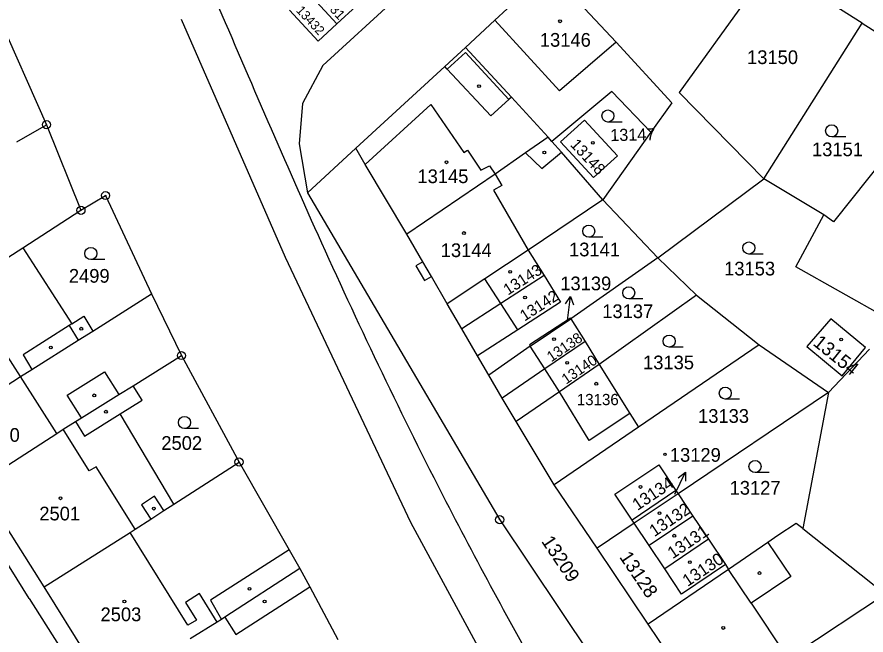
# Model space of a CAD drawing. Extents: x -822293 to -820259, y -1071573 to -1068794.
# Drawn here: x -820673 to -820567.6, y -1071224.6 to -1071147.9 of the extents above; entities that cross this region are included whole.
import ezdxf

# ---------------------------------------------------------------- set-up
doc = ezdxf.new("R2010")
doc.units = 0
for name, color, linetype in [('Vrstva 1', 7, 'Continuous'), ('Vrstva 10', 7, 'Continuous'), ('Vrstva 16', 7, 'Continuous'), ('Vrstva 18', 7, 'Continuous'), ('Vrstva 19', 7, 'Continuous'), ('Vrstva 2', 7, 'Continuous'), ('Vrstva 24', 7, 'Continuous'), ('Vrstva 25', 7, 'Continuous'), ('Vrstva 29', 7, 'Continuous'), ('Vrstva 3', 7, 'Continuous'), ('Vrstva 4', 7, 'Continuous')]:
    doc.layers.add(name, color=color, linetype=linetype)

msp = doc.modelspace()

# ---------------------------------------------------------------- linework, layer by layer
at = {"layer": 'Vrstva 1'}
for p, q in [((-820603.93, -1071125.41), (-820635.05, -1071153.94)), ((-820683.15, -1071130.16), (-820669.33, -1071161.28)), ((-820579.48, -1071141.51), (-820590.84, -1071157.27)), ((-820568.13, -1071148.68), (-820579.48, -1071141.51)), ((-820617.33, -1071151.69), (-820613.71, -1071148.32)), ((-820580.31, -1071167.99), (-820568.13, -1071148.68)), ((-820568.13, -1071148.68), (-820557.49, -1071155.53)), ((-820598.65, -1071151.04), (-820591.74, -1071158.58)), ((-820619.91, -1071154.06), (-820617.33, -1071151.69)), ((-820617.33, -1071151.69), (-820611.64, -1071157.87)), ((-820635.05, -1071153.94), (-820637.57, -1071158.64)), ((-820630.96, -1071164.21), (-820619.91, -1071154.06)), ((-820557.49, -1071155.53), (-820571.69, -1071173.31)), ((-820599.18, -1071157.18), (-820606.61, -1071163.36)), ((-820594.33, -1071162.21), (-820599.18, -1071157.18)), ((-820590.84, -1071157.27), (-820580.31, -1071167.99)), ((-820637.57, -1071158.64), (-820637.97, -1071163.66)), ((-820611.64, -1071157.87), (-820607.09, -1071162.81)), ((-820591.74, -1071158.58), (-820594.33, -1071162.21)), ((-820672.99, -1071163.41), (-820669.33, -1071161.28)), ((-820669.33, -1071161.28), (-820665.05, -1071171.9)), ((-820594.33, -1071162.21), (-820600.3, -1071170.6)), ((-820637.97, -1071163.66), (-820636.96, -1071169.72)), ((-820636.96, -1071169.72), (-820630.96, -1071164.21)), ((-820629.77, -1071166.21), (-820630.96, -1071164.21)), ((-820609.89, -1071164.76), (-820613.66, -1071167.42)), ((-820600.3, -1071170.6), (-820605.45, -1071164.7)), ((-820593.49, -1071177.8), (-820580.31, -1071167.99)), ((-820572.9, -1071172.46), (-820580.31, -1071167.99)), ((-820665.05, -1071171.9), (-820662, -1071170.07)), ((-820662, -1071170.07), (-820656.29, -1071182.27)), ((-820636.96, -1071169.72), (-820613.1, -1071210.27)), ((-820600.3, -1071170.6), (-820609.55, -1071176.86)), ((-820600.3, -1071170.6), (-820593.49, -1071177.8)), ((-820672.26, -1071176.55), (-820665.05, -1071171.9)), ((-820576.35, -1071178.9), (-820572.9, -1071172.46)), ((-820571.69, -1071173.31), (-820572.9, -1071172.46)), ((-820677.09, -1071179.67), (-820672.26, -1071176.55)), ((-820672.26, -1071176.55), (-820666.18, -1071185.96)), ((-820593.49, -1071177.8), (-820604.26, -1071185.37)), ((-820593.49, -1071177.8), (-820588.7, -1071182.42)), ((-820564.47, -1071185.62), (-820576.35, -1071178.9)), ((-820663.57, -1071186.87), (-820656.29, -1071182.27)), ((-820656.29, -1071182.27), (-820652.59, -1071189.92)), ((-820588.7, -1071182.42), (-820600.74, -1071191.03)), ((-820588.7, -1071182.42), (-820580.89, -1071188.58)), ((-820617.79, -1071186.59), (-820619.61, -1071183.48)), ((-820612.95, -1071183.46), (-820617.79, -1071186.59)), ((-820604.33, -1071185.26), (-820609.41, -1071188.59)), ((-820604.26, -1071185.37), (-820604.33, -1071185.26)), ((-820615.84, -1071189.94), (-820617.79, -1071186.59)), ((-820610.85, -1071186.71), (-820615.84, -1071189.94)), ((-820671.47, -1071220.04), (-820691.2, -1071188.61)), ((-820609.3, -1071188.77), (-820614.45, -1071192.34)), ((-820609.41, -1071188.59), (-820609.3, -1071188.77)), ((-820580.89, -1071188.58), (-820595.88, -1071198.8)), ((-820580.89, -1071188.58), (-820572.31, -1071194.51)), ((-820567.22, -1071189.13), (-820572.31, -1071194.51)), ((-820658.59, -1071193.65), (-820652.59, -1071189.92)), ((-820652.59, -1071189.92), (-820645.44, -1071203.12)), ((-820614.45, -1071192.34), (-820615.84, -1071189.94)), ((-820672.54, -1071192.52), (-820671.16, -1071191.65)), ((-820612.78, -1071195.19), (-820614.45, -1071192.34)), ((-820607.49, -1071191.58), (-820612.78, -1071195.19)), ((-820605.67, -1071194.4), (-820611.07, -1071198.11)), ((-820572.31, -1071194.51), (-820590.96, -1071207.06)), ((-820572.31, -1071194.51), (-820575.48, -1071211.38)), ((-820611.07, -1071198.11), (-820612.78, -1071195.19)), ((-820653.54, -1071208.36), (-820660.2, -1071197.14)), ((-820596.94, -1071197.11), (-820595.88, -1071198.8)), ((-820667.26, -1071199.06), (-820665.74, -1071198.11)), ((-820606.35, -1071205.94), (-820611.07, -1071198.11)), ((-820595.88, -1071198.8), (-820606.35, -1071205.94)), ((-820653.54, -1071208.36), (-820645.44, -1071203.12)), ((-820645.44, -1071203.12), (-820639.21, -1071214.01)), ((-820601.01, -1071213.82), (-820606.35, -1071205.94)), ((-820591.23, -1071206.67), (-820590.96, -1071207.06)), ((-820654.76, -1071209.14), (-820653.54, -1071208.36)), ((-820658.33, -1071211.45), (-820656.38, -1071210.19)), ((-820613.1, -1071210.27), (-820567.96, -1071277.63)), ((-820596.4, -1071210.72), (-820601.01, -1071213.82)), ((-820596.4, -1071210.72), (-820596.65, -1071210.34)), ((-820576.31, -1071210.76), (-820578.57, -1071212.22)), ((-820575.48, -1071211.38), (-820576.31, -1071210.76)), ((-820575.48, -1071211.38), (-820565.25, -1071219.52)), ((-820578.57, -1071212.22), (-820579.84, -1071213.09)), ((-820594.66, -1071223.23), (-820601.01, -1071213.82)), ((-820585.1, -1071215.83), (-820584.7, -1071216.43)), ((-820636.66, -1071218.6), (-820633.16, -1071225.15)), ((-820565.25, -1071219.52), (-820577.08, -1071227.33)), ((-820671.47, -1071220.04), (-820614.75, -1071309.77)), ((-820647.62, -1071222.64), (-820648.17, -1071222.99))]:
    msp.add_line(p, q, dxfattribs=at)
at = {"layer": 'Vrstva 10'}
for p, q in [((-820639.69, -1071177.76), (-820652.58, -1071148.22)), ((-820624.12, -1071210.63), (-820639.69, -1071177.76)), ((-820611.74, -1071233.47), (-820624.12, -1071210.63))]:
    msp.add_line(p, q, dxfattribs=at)
msp.add_spline([(-820648.37, -1071145.75), (-820635.21, -1071175.92), (-820619.77, -1071208), (-820606.88, -1071231.72), (-820592.84, -1071254.92), (-820557.31, -1071306.48), (-820522.72, -1071349.67), (-820487.72, -1071388.36), (-820440.04, -1071434.15), (-820382.01, -1071481.32), (-820258.78, -1071573.12)], degree=3, dxfattribs=at)
at = {"layer": 'Vrstva 16'}
for p, q in [((-820604.68, -1071185.56), (-820604.295, -1071182.585)), ((-820591.351, -1071207.091), (-820590.053, -1071204.387))]:
    msp.add_line(p, q, dxfattribs=at)
for points in [[(-820604.919, -1071183.512), (-820604.295, -1071182.585), (-820603.928, -1071183.641)], [(-820590.936, -1071205.072), (-820590.053, -1071204.387), (-820590.035, -1071205.504)]]:
    msp.add_lwpolyline(points, dxfattribs=at)
at = {"layer": 'Vrstva 2'}
for p, q in [((-820613.71, -1071148.32), (-820607, -1071142.1)), ((-820607, -1071142.1), (-820598.65, -1071151.04)), ((-820636.86, -1071144.91), (-820633.29, -1071148.77)), ((-820635.62, -1071150.93), (-820639.19, -1071147.07)), ((-820633.29, -1071148.77), (-820630.87, -1071146.53)), ((-820633.29, -1071148.77), (-820635.62, -1071150.93)), ((-820605.56, -1071163.42), (-820602.56, -1071160.73)), ((-820602.56, -1071160.73), (-820598.48, -1071165.13)), ((-820607.09, -1071162.81), (-820609.89, -1071164.76)), ((-820606.61, -1071163.36), (-820607.09, -1071162.81)), ((-820605.45, -1071164.7), (-820606.61, -1071163.36)), ((-820601.47, -1071167.82), (-820605.56, -1071163.42)), ((-820598.48, -1071165.13), (-820601.47, -1071167.82)), ((-820624.6, -1071174.87), (-820629.77, -1071166.21)), ((-820613.66, -1071167.42), (-820624.6, -1071174.87)), ((-820622.62, -1071178.29), (-820624.6, -1071174.87)), ((-820609.55, -1071176.86), (-820614.93, -1071180.4)), ((-820609.55, -1071176.86), (-820607.6, -1071180)), ((-820621.57, -1071180.1), (-820622.62, -1071178.29)), ((-820619.61, -1071183.48), (-820621.57, -1071180.1)), ((-820614.93, -1071180.4), (-820619.61, -1071183.48)), ((-820607.6, -1071180), (-820612.95, -1071183.46)), ((-820607.6, -1071180), (-820605.56, -1071183.29)), ((-820605.56, -1071183.29), (-820610.85, -1071186.71)), ((-820666.18, -1071185.96), (-820664.7, -1071185.02)), ((-820664.7, -1071185.02), (-820663.57, -1071186.87)), ((-820609.3, -1071188.77), (-820604.26, -1071185.37)), ((-820604.26, -1071185.37), (-820602.51, -1071188.18)), ((-820572.02, -1071185.34), (-820574.98, -1071188.8)), ((-820567.7, -1071188.92), (-820572.02, -1071185.34)), ((-820665.39, -1071188.01), (-820663.57, -1071186.87)), ((-820671.16, -1071191.65), (-820665.39, -1071188.01)), ((-820602.51, -1071188.18), (-820607.49, -1071191.58)), ((-820602.51, -1071188.18), (-820600.74, -1071191.03)), ((-820574.98, -1071188.8), (-820570.6, -1071192.42)), ((-820570.6, -1071192.42), (-820567.7, -1071188.92)), ((-820600.74, -1071191.03), (-820605.67, -1071194.4)), ((-820600.74, -1071191.03), (-820596.94, -1071197.11)), ((-820682.2, -1071198.75), (-820672.54, -1071192.52)), ((-820660.36, -1071194.76), (-820658.59, -1071193.65)), ((-820657.47, -1071195.44), (-820658.59, -1071193.65)), ((-820665, -1071197.65), (-820660.36, -1071194.76)), ((-820660.2, -1071197.14), (-820657.47, -1071195.44)), ((-820665.74, -1071198.11), (-820665, -1071197.65)), ((-820677.69, -1071205.82), (-820668.05, -1071199.57)), ((-820668.05, -1071199.57), (-820667.26, -1071199.06)), ((-820598.82, -1071207.1), (-820593.37, -1071203.46)), ((-820593.37, -1071203.46), (-820591.23, -1071206.67)), ((-820669.63, -1071218.58), (-820677.69, -1071205.82)), ((-820596.65, -1071210.34), (-820598.82, -1071207.1)), ((-820591.23, -1071206.67), (-820596.65, -1071210.34)), ((-820590.96, -1071207.06), (-820596.4, -1071210.72)), ((-820590.96, -1071207.06), (-820589.12, -1071209.82)), ((-820656.38, -1071210.19), (-820654.76, -1071209.14)), ((-820589.12, -1071209.82), (-820594.55, -1071213.48)), ((-820589.12, -1071209.82), (-820587.2, -1071212.7)), ((-820594.55, -1071213.48), (-820596.4, -1071210.72)), ((-820669.63, -1071218.58), (-820658.95, -1071211.86)), ((-820658.95, -1071211.86), (-820658.33, -1071211.45)), ((-820592.63, -1071216.35), (-820594.55, -1071213.48)), ((-820587.2, -1071212.7), (-820592.63, -1071216.35)), ((-820587.2, -1071212.7), (-820585.1, -1071215.83)), ((-820579.84, -1071213.09), (-820584.7, -1071216.43)), ((-820639.21, -1071214.01), (-820637.88, -1071216.32)), ((-820637.88, -1071216.32), (-820647.2, -1071222.36)), ((-820637.88, -1071216.32), (-820636.66, -1071218.6)), ((-820584.7, -1071216.43), (-820594.66, -1071223.23)), ((-820590.53, -1071219.49), (-820592.63, -1071216.35)), ((-820585.1, -1071215.83), (-820590.53, -1071219.49)), ((-820661.69, -1071231.28), (-820669.63, -1071218.58)), ((-820647.2, -1071222.36), (-820647.62, -1071222.64)), ((-820648.17, -1071222.99), (-820651.49, -1071225.03)), ((-820591.73, -1071227.59), (-820594.66, -1071223.23))]:
    msp.add_line(p, q, dxfattribs=at)
at = {"layer": 'Vrstva 24'}
for centre, radius in [((-820669.33, -1071161.28), 0.5), ((-820669.33, -1071161.28), 0.0327), ((-820662, -1071170.07), 0.5), ((-820662, -1071170.07), 0.0327), ((-820665.05, -1071171.9), 0.5), ((-820665.05, -1071171.9), 0.0327), ((-820652.59, -1071189.92), 0.5), ((-820652.59, -1071189.92), 0.0327), ((-820645.44, -1071203.12), 0.5), ((-820645.44, -1071203.12), 0.0327), ((-820613.1, -1071210.27), 0.5), ((-820613.1, -1071210.27), 0.0327)]:
    msp.add_circle(centre, radius, dxfattribs=at)
at = {"layer": 'Vrstva 25'}
for p, q in [((-820597.92, -1071160.95), (-820599.67, -1071160.95)), ((-820570.16, -1071162.79), (-820571.91, -1071162.79)), ((-820600.3, -1071175.23), (-820602.05, -1071175.23)), ((-820580.43, -1071177.32), (-820582.18, -1071177.32)), ((-820662.08, -1071178), (-820663.83, -1071178)), ((-820595.34, -1071182.89), (-820597.09, -1071182.89)), ((-820590.32, -1071188.87), (-820592.07, -1071188.87)), ((-820583.36, -1071195.32), (-820585.11, -1071195.32)), ((-820650.45, -1071198.96), (-820652.2, -1071198.96)), ((-820579.67, -1071204.42), (-820581.42, -1071204.42))]:
    msp.add_line(p, q, dxfattribs=at)
for centre, radius in [((-820605.61, -1071148.46), 0.175), ((-820615.66, -1071156.51), 0.175), ((-820599.67, -1071160.2), 0.75), ((-820571.91, -1071162.04), 0.75), ((-820601.54, -1071163.54), 0.175), ((-820607.56, -1071164.74), 0.175), ((-820619.69, -1071165.94), 0.175), ((-820602.05, -1071174.48), 0.75), ((-820617.53, -1071174.72), 0.175), ((-820663.83, -1071177.25), 0.75), ((-820582.18, -1071176.57), 0.75), ((-820611.79, -1071179.54), 0.175), ((-820597.09, -1071182.14), 0.75), ((-820609.95, -1071182.71), 0.175), ((-820665.01, -1071186.58), 0.175), ((-820606.36, -1071187.88), 0.175), ((-820592.07, -1071188.12), 0.75), ((-820570.74, -1071187.92), 0.175), ((-820668.79, -1071188.91), 0.175), ((-820604.72, -1071190.82), 0.175), ((-820601.11, -1071193.41), 0.175), ((-820585.11, -1071194.57), 0.75), ((-820663.4, -1071194.85), 0.175), ((-820661.95, -1071196.88), 0.175), ((-820652.2, -1071198.21), 0.75), ((-820581.42, -1071203.67), 0.75), ((-820595.63, -1071206.21), 0.175), ((-820667.58, -1071207.62), 0.175), ((-820656, -1071208.9), 0.175), ((-820593.28, -1071209.47), 0.175), ((-820591.44, -1071212.26), 0.175), ((-820589.5, -1071215.53), 0.175), ((-820580.87, -1071216.89), 0.175), ((-820644.14, -1071218.84), 0.175), ((-820659.66, -1071220.41), 0.175), ((-820642.26, -1071220.41), 0.175), ((-820585.36, -1071223.7), 0.175)]:
    msp.add_circle(centre, radius, dxfattribs=at)
at = {"layer": 'Vrstva 29'}
msp.add_circle((-820592.59, -1071202.18), 0.14, dxfattribs=at)
at = {"layer": 'Vrstva 3'}
for p, q in [((-820605.68, -1071157.1), (-820613.71, -1071148.32)), ((-820598.65, -1071151.04), (-820605.68, -1071157.1)), ((-820619.6, -1071154.39), (-820617.36, -1071152.32)), ((-820617.36, -1071152.32), (-820611.98, -1071158.17)), ((-820614.19, -1071160.17), (-820619.6, -1071154.39)), ((-820611.98, -1071158.17), (-820614.19, -1071160.17)), ((-820629.77, -1071166.21), (-820621.65, -1071158.79)), ((-820621.65, -1071158.79), (-820617.56, -1071164.73)), ((-820617.56, -1071164.73), (-820617.1, -1071164.45)), ((-820617.1, -1071164.45), (-820615.44, -1071166.94)), ((-820609.89, -1071164.76), (-820607.85, -1071166.71)), ((-820607.85, -1071166.71), (-820605.45, -1071164.7)), ((-820615.44, -1071166.94), (-820614.38, -1071166.38)), ((-820614.38, -1071166.38), (-820613.66, -1071167.42)), ((-820613.66, -1071167.42), (-820612.84, -1071168.81)), ((-820612.84, -1071168.81), (-820613.88, -1071169.41)), ((-820613.88, -1071169.41), (-820609.55, -1071176.86)), ((-820612.95, -1071183.46), (-820614.93, -1071180.4)), ((-820610.85, -1071186.71), (-820612.95, -1071183.46)), ((-820666.18, -1071185.96), (-820666.51, -1071186.18)), ((-820666.51, -1071186.18), (-820672.22, -1071189.84)), ((-820666.51, -1071186.18), (-820665.39, -1071188.01)), ((-820607.49, -1071191.58), (-820609.3, -1071188.77)), ((-820672.54, -1071192.52), (-820674.44, -1071189.52)), ((-820672.22, -1071189.84), (-820671.16, -1071191.65)), ((-820666.75, -1071194.84), (-820662.11, -1071191.95)), ((-820662.11, -1071191.95), (-820660.36, -1071194.76)), ((-820605.67, -1071194.4), (-820607.49, -1071191.58)), ((-820668.05, -1071199.57), (-820672.54, -1071192.52)), ((-820601.99, -1071200.45), (-820605.67, -1071194.4)), ((-820665, -1071197.65), (-820666.75, -1071194.84)), ((-820664.63, -1071199.9), (-820660.2, -1071197.14)), ((-820596.94, -1071197.11), (-820601.99, -1071200.45)), ((-820665.74, -1071198.11), (-820664.63, -1071199.9)), ((-820664.03, -1071204.23), (-820667.26, -1071199.06)), ((-820663.18, -1071203.7), (-820664.03, -1071204.23)), ((-820658.33, -1071211.45), (-820663.18, -1071203.7)), ((-820655.91, -1071207.36), (-820657.53, -1071208.41)), ((-820654.76, -1071209.14), (-820655.91, -1071207.36)), ((-820657.53, -1071208.41), (-820656.38, -1071210.19)), ((-820651.78, -1071223.37), (-820658.95, -1071211.86)), ((-820579.84, -1071213.09), (-820576.97, -1071217.31)), ((-820639.21, -1071214.01), (-820648.99, -1071220.25)), ((-820581.88, -1071220.64), (-820584.7, -1071216.43)), ((-820576.97, -1071217.31), (-820581.88, -1071220.64)), ((-820645.82, -1071224.5), (-820636.66, -1071218.6)), ((-820650.33, -1071219.44), (-820652.06, -1071220.54)), ((-820648.17, -1071222.99), (-820650.33, -1071219.44)), ((-820652.06, -1071220.54), (-820650.72, -1071222.72)), ((-820648.99, -1071220.25), (-820647.62, -1071222.64)), ((-820581.88, -1071220.64), (-820577.21, -1071227.63)), ((-820650.72, -1071222.72), (-820651.78, -1071223.37)), ((-820647.2, -1071222.36), (-820645.82, -1071224.5))]:
    msp.add_line(p, q, dxfattribs=at)
at = {"layer": 'Vrstva 4'}
for p, q in [((-820619.6, -1071154.39), (-820619.91, -1071154.06)), ((-820611.64, -1071157.87), (-820611.98, -1071158.17)), ((-820622.62, -1071178.29), (-820623.5, -1071178.79)), ((-820623.5, -1071178.79), (-820622.44, -1071180.61)), ((-820622.44, -1071180.61), (-820621.57, -1071180.1))]:
    msp.add_line(p, q, dxfattribs=at)

# ---------------------------------------------------------------- texts
at = {"layer": 'Vrstva 16'}
for s, p in [('13139', (-820605.58, -1071181.82)), ('13129', (-820591.988, -1071203.09))]:
    msp.add_text(s, height=1.7, dxfattribs=at).set_placement(p)
at = {"layer": 'Vrstva 18'}
for s, height, rotation, p in [('13147', 1.5, 1.29337, (-820599.358, -1071163.329)), ('13209', 1.7, 303.75351, (-820607.991, -1071212.949))]:
    msp.add_text(s, height=height, rotation=rotation, dxfattribs=at).set_placement(p)
for s, p in [('13151', (-820574.348, -1071165.19)), ('13141', (-820604.496, -1071177.61)), ('13153', (-820585.252, -1071179.98)), ('2499', (-820666.548, -1071180.88)), ('13137', (-820600.375, -1071185.27)), ('13135', (-820595.312, -1071191.62)), ('13133', (-820588.487, -1071198.26)), ('2502', (-820655.078, -1071201.61)), ('13127', (-820584.573, -1071207.17))]:
    msp.add_text(s, height=1.7, dxfattribs=at).set_placement(p)
at = {"layer": 'Vrstva 19'}
for s, height, rotation, p in [('13431', 1.2, 312.77628, (-820636.071, -1071145.099)), ('13432', 1.139, 312.95207, (-820638.43, -1071147.17)), ('13148', 1.4, 312.95277, (-820604.434, -1071163.822)), ('13143', 1.4, 32.89995, (-820612.074, -1071182.485)), ('13142', 1.4, 32.90724, (-820610.017, -1071185.711)), ('13139', 0.005, 34.02189, (-820604.687, -1071185.564)), ('13138', 1.3, 34.29549, (-820606.694, -1071190.759)), ('13154', 1.7, 321.00901, (-820574.34, -1071188.54)), ('13140', 1.3, 34.31223, (-820604.855, -1071193.534)), ('13134', 1.5, 33.77331, (-820596.011, -1071209.204)), ('13129', 0.012, 33.93027, (-820591.362, -1071207.098)), ('13132', 1.5, 33.94746, (-820593.896, -1071212.444)), ('13131', 1.5, 33.94917, (-820591.641, -1071215.189)), ('13128', 1.7, 304.01244, (-820598.31, -1071214.901)), ('13130', 1.5, 33.94746, (-820589.782, -1071218.628))]:
    msp.add_text(s, height=height, rotation=rotation, dxfattribs=at).set_placement(p)
for s, height, p in [('13146', 1.7, (-820608.114, -1071151.61)), ('13150', 1.7, (-820582.408, -1071153.76)), ('13145', 1.7, (-820623.305, -1071168.53)), ('13144', 1.7, (-820620.414, -1071177.7)), ('13136', 1.4, (-820603.534, -1071196.07)), ('2500', 1.7, (-820677.696, -1071200.61)), ('2501', 1.7, (-820670.216, -1071210.36)), ('2503', 1.7, (-820662.62, -1071222.86))]:
    msp.add_text(s, height=height, dxfattribs=at).set_placement(p)

doc.saveas('drawing.dxf')
